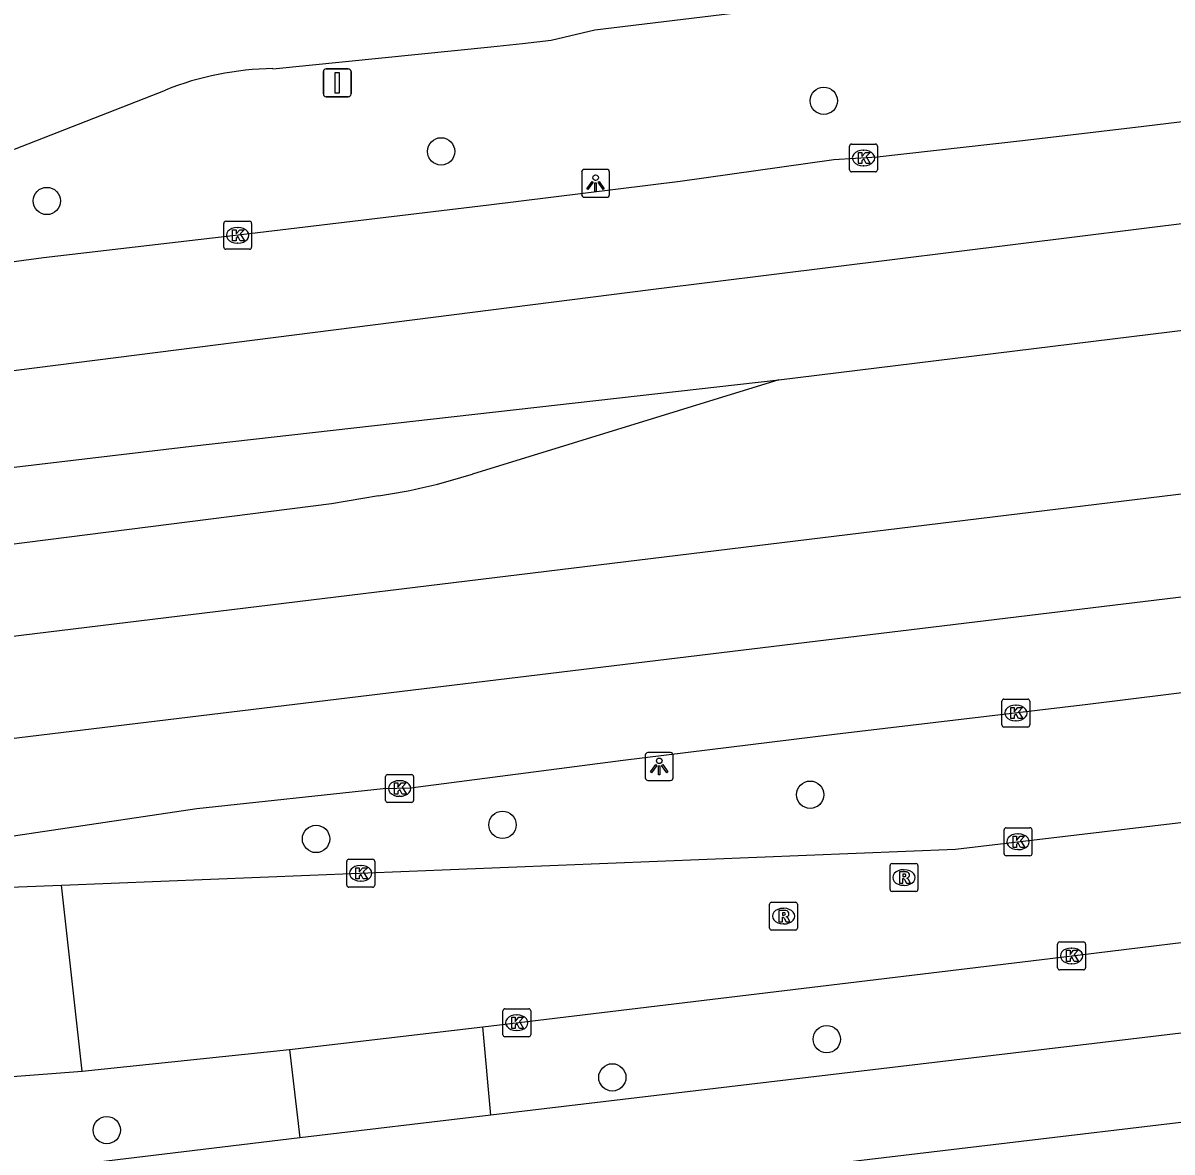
# Model space of a CAD drawing. Extents: x 161477 to 163040, y 383680 to 384868.
# Drawn here: x 161773.12 to 161814.29, y 383993.55 to 384033.98 of the extents above; entities that cross this region are included whole.
import ezdxf

# ---------------------------------------------------------------- set-up
doc = ezdxf.new("R2010")
doc.units = 0
for name, color, linetype in [('IMGEO_Boom', 7, 'Continuous'), ('IMGEO_Fietspad_gesloten', 7, 'Continuous'), ('IMGEO_Kolk', 7, 'Continuous'), ('IMGEO_Lichtpunt', 7, 'Continuous'), ('IMGEO_Rijbaan_lokaal_gesloten', 7, 'Continuous'), ('IMGEO_Rijbaan_lokaal_open', 7, 'Continuous'), ('IMGEO_Rioolput', 7, 'Continuous'), ('IMGEO_Verkeersbordpaal', 7, 'Continuous'), ('IMGEO_Voetpad_open', 7, 'Continuous')]:
    doc.layers.add(name, color=color, linetype=linetype)

msp = doc.modelspace()

# ---------------------------------------------------------------- linework, layer by layer
at = {"layer": 'IMGEO_Boom'}
for centre in [(161801.811, 384031.2), (161788.102, 384029.387), (161773.976, 384027.61), (161801.327, 384006.347), (161790.305, 384005.266), (161783.622, 384004.761), (161801.919, 383997.589), (161794.237, 383996.223), (161776.123, 383994.335)]:
    msp.add_circle(centre, 0.489, dxfattribs=at)
at = {"layer": 'IMGEO_Fietspad_gesloten'}
for points in [[(161782.08, 384032.349), (161789.879, 384033.126), (161791.016, 384033.255), (161792.05, 384033.368), (161793.606, 384033.742), (161822.49, 384037.235), (161847.953, 384040.275), (161896.962, 384046.212)], [(161772.816, 384029.47), (161778.226, 384031.584)], [(161825.487, 383999.102), (161820.233, 383998.475), (161810.506, 383997.319), (161789.883, 383994.869)], [(161772.22, 383989.582), (161824.85, 383995.834), (161833.796, 383996.89)], [(161789.883, 383994.869), (161783.045, 383994.057)], [(161783.045, 383994.057), (161772.652, 383992.802)]]:
    msp.add_lwpolyline(points, dxfattribs=at)
msp.add_arc((161782.212, 384021.593), 10.757, 90.7041, 111.7499, dxfattribs=at)
at = {"layer": 'IMGEO_Kolk'}
for p, q in [((161802.736, 384028.725), (161802.736, 384029.577)), ((161802.811, 384029.651), (161803.663, 384029.651)), ((161803.224, 384029.431), (161803.249, 384029.431)), ((161803.737, 384029.577), (161803.737, 384028.725)), ((161803.663, 384028.651), (161802.811, 384028.651)), ((161803.247, 384028.871), (161803.222, 384028.871)), ((161780.389, 384026.882), (161781.241, 384026.882)), ((161780.314, 384025.956), (161780.314, 384026.808)), ((161780.802, 384026.662), (161780.827, 384026.662)), ((161781.315, 384026.808), (161781.315, 384025.956)), ((161780.825, 384026.102), (161780.8, 384026.102)), ((161781.241, 384025.882), (161780.389, 384025.882)), ((161808.194, 384008.845), (161808.194, 384009.697)), ((161808.269, 384009.771), (161809.121, 384009.771)), ((161808.682, 384009.551), (161808.707, 384009.551)), ((161809.195, 384009.697), (161809.195, 384008.845)), ((161809.121, 384008.771), (161808.269, 384008.771)), ((161808.705, 384008.991), (161808.68, 384008.991)), ((161786.188, 384007.069), (161787.04, 384007.069)), ((161786.113, 384006.143), (161786.113, 384006.995)), ((161786.601, 384006.849), (161786.626, 384006.849)), ((161787.114, 384006.995), (161787.114, 384006.143)), ((161786.624, 384006.289), (161786.599, 384006.289)), ((161787.04, 384006.069), (161786.188, 384006.069)), ((161808.272, 384004.234), (161808.272, 384005.086)), ((161808.347, 384005.16), (161809.199, 384005.16)), ((161809.273, 384005.086), (161809.273, 384004.234)), ((161808.76, 384004.94), (161808.785, 384004.94)), ((161808.783, 384004.38), (161808.758, 384004.38)), ((161784.723, 384003.107), (161784.723, 384003.959)), ((161784.798, 384004.033), (161785.65, 384004.033)), ((161785.211, 384003.813), (161785.236, 384003.813)), ((161785.724, 384003.959), (161785.724, 384003.107)), ((161809.199, 384004.16), (161808.347, 384004.16)), ((161785.65, 384003.033), (161784.798, 384003.033)), ((161785.234, 384003.253), (161785.209, 384003.253)), ((161810.191, 384000.147), (161810.191, 384000.999)), ((161810.266, 384001.073), (161811.118, 384001.073)), ((161811.192, 384000.999), (161811.192, 384000.147)), ((161810.679, 384000.853), (161810.704, 384000.853)), ((161811.118, 384000.073), (161810.266, 384000.073)), ((161810.702, 384000.293), (161810.677, 384000.293)), ((161790.314, 383997.752), (161790.314, 383998.604)), ((161790.389, 383998.678), (161791.241, 383998.678)), ((161790.802, 383998.458), (161790.827, 383998.458)), ((161791.315, 383998.604), (161791.315, 383997.752)), ((161791.241, 383997.678), (161790.389, 383997.678)), ((161790.825, 383997.898), (161790.8, 383997.898))]:
    msp.add_line(p, q, dxfattribs=at)
for points in [[(161802.736, 384028.725), (161802.736, 384029.577)], [(161802.811, 384029.651), (161803.663, 384029.651)], [(161803.057, 384029.351), (161803.18, 384029.351), (161803.18, 384029.2), (161803.31, 384029.351), (161803.474, 384029.351), (161803.328, 384029.2), (161803.481, 384028.951), (161803.329, 384028.951), (161803.244, 384029.115), (161803.18, 384029.048), (161803.18, 384028.951), (161803.057, 384028.951), (161803.057, 384029.351)], [(161803.737, 384029.577), (161803.737, 384028.725)], [(161803.663, 384028.651), (161802.811, 384028.651)], [(161780.389, 384026.882), (161781.241, 384026.882)], [(161780.314, 384025.956), (161780.314, 384026.808)], [(161780.635, 384026.582), (161780.758, 384026.582), (161780.758, 384026.431), (161780.888, 384026.582), (161781.052, 384026.582), (161780.906, 384026.431), (161781.059, 384026.182), (161780.907, 384026.182), (161780.822, 384026.346), (161780.758, 384026.279), (161780.758, 384026.182), (161780.635, 384026.182), (161780.635, 384026.582)], [(161781.315, 384026.808), (161781.315, 384025.956)], [(161781.241, 384025.882), (161780.389, 384025.882)], [(161808.194, 384008.845), (161808.194, 384009.697)], [(161808.269, 384009.771), (161809.121, 384009.771)], [(161809.195, 384009.697), (161809.195, 384008.845)], [(161808.515, 384009.471), (161808.638, 384009.471), (161808.638, 384009.32), (161808.768, 384009.471), (161808.932, 384009.471), (161808.786, 384009.32), (161808.939, 384009.071), (161808.787, 384009.071), (161808.702, 384009.235), (161808.638, 384009.168), (161808.638, 384009.071), (161808.515, 384009.071), (161808.515, 384009.471)], [(161809.121, 384008.771), (161808.269, 384008.771)], [(161786.188, 384007.069), (161787.04, 384007.069)], [(161786.113, 384006.143), (161786.113, 384006.995)], [(161786.434, 384006.769), (161786.557, 384006.769), (161786.557, 384006.618), (161786.687, 384006.769), (161786.851, 384006.769), (161786.705, 384006.618), (161786.858, 384006.369), (161786.706, 384006.369), (161786.621, 384006.533), (161786.557, 384006.466), (161786.557, 384006.369), (161786.434, 384006.369), (161786.434, 384006.769)], [(161787.114, 384006.995), (161787.114, 384006.143)], [(161787.04, 384006.069), (161786.188, 384006.069)], [(161808.272, 384004.234), (161808.272, 384005.086)], [(161808.347, 384005.16), (161809.199, 384005.16)], [(161809.273, 384005.086), (161809.273, 384004.234)], [(161808.593, 384004.86), (161808.716, 384004.86), (161808.716, 384004.709), (161808.846, 384004.86), (161809.01, 384004.86), (161808.864, 384004.709), (161809.017, 384004.46), (161808.865, 384004.46), (161808.78, 384004.624), (161808.716, 384004.557), (161808.716, 384004.46), (161808.593, 384004.46), (161808.593, 384004.86)], [(161784.723, 384003.107), (161784.723, 384003.959)], [(161784.798, 384004.033), (161785.65, 384004.033)], [(161785.724, 384003.959), (161785.724, 384003.107)], [(161809.199, 384004.16), (161808.347, 384004.16)], [(161785.044, 384003.733), (161785.167, 384003.733), (161785.167, 384003.582), (161785.297, 384003.733), (161785.461, 384003.733), (161785.315, 384003.582), (161785.468, 384003.333), (161785.316, 384003.333), (161785.231, 384003.497), (161785.167, 384003.43), (161785.167, 384003.333), (161785.044, 384003.333), (161785.044, 384003.733)], [(161785.65, 384003.033), (161784.798, 384003.033)], [(161810.191, 384000.147), (161810.191, 384000.999)], [(161810.266, 384001.073), (161811.118, 384001.073)], [(161811.192, 384000.999), (161811.192, 384000.147)], [(161810.512, 384000.773), (161810.635, 384000.773), (161810.635, 384000.622), (161810.765, 384000.773), (161810.929, 384000.773), (161810.783, 384000.622), (161810.936, 384000.373), (161810.784, 384000.373), (161810.699, 384000.537), (161810.635, 384000.47), (161810.635, 384000.373), (161810.512, 384000.373), (161810.512, 384000.773)], [(161811.118, 384000.073), (161810.266, 384000.073)], [(161790.314, 383997.752), (161790.314, 383998.604)], [(161790.389, 383998.678), (161791.241, 383998.678)], [(161791.315, 383998.604), (161791.315, 383997.752)], [(161790.635, 383998.378), (161790.758, 383998.378), (161790.758, 383998.227), (161790.888, 383998.378), (161791.052, 383998.378), (161790.906, 383998.227), (161791.059, 383997.978), (161790.907, 383997.978), (161790.822, 383998.142), (161790.758, 383998.075), (161790.758, 383997.978), (161790.635, 383997.978), (161790.635, 383998.378)], [(161791.241, 383997.678), (161790.389, 383997.678)]]:
    msp.add_lwpolyline(points, dxfattribs=at)
for centre, start, end in [((161802.813, 384029.575), 91.552, 178.448), ((161802.813, 384029.575), 91.552, 178.448), ((161803.661, 384029.575), 1.552, 88.448), ((161803.661, 384029.575), 1.552, 88.448), ((161802.813, 384028.727), 181.552, 268.448), ((161802.813, 384028.727), 181.552, 268.448), ((161803.661, 384028.727), 271.552, 358.448), ((161803.661, 384028.727), 271.552, 358.448), ((161780.391, 384026.806), 91.552, 178.448), ((161780.391, 384026.806), 91.552, 178.448), ((161781.239, 384026.806), 1.552, 88.448), ((161781.239, 384026.806), 1.552, 88.448), ((161780.391, 384025.958), 181.552, 268.448), ((161780.391, 384025.958), 181.552, 268.448), ((161781.239, 384025.958), 271.552, 358.448), ((161781.239, 384025.958), 271.552, 358.448), ((161808.271, 384009.695), 91.552, 178.448), ((161808.271, 384009.695), 91.552, 178.448), ((161809.119, 384009.695), 1.552, 88.448), ((161809.119, 384009.695), 1.552, 88.448), ((161808.271, 384008.847), 181.552, 268.448), ((161808.271, 384008.847), 181.552, 268.448), ((161809.119, 384008.847), 271.552, 358.448), ((161809.119, 384008.847), 271.552, 358.448), ((161786.19, 384006.993), 91.552, 178.448), ((161786.19, 384006.993), 91.552, 178.448), ((161787.038, 384006.993), 1.552, 88.448), ((161787.038, 384006.993), 1.552, 88.448), ((161786.19, 384006.145), 181.552, 268.448), ((161786.19, 384006.145), 181.552, 268.448), ((161787.038, 384006.145), 271.552, 358.448), ((161787.038, 384006.145), 271.552, 358.448), ((161808.349, 384005.084), 91.552, 178.448), ((161808.349, 384005.084), 91.552, 178.448), ((161809.197, 384005.084), 1.552, 88.448), ((161809.197, 384005.084), 1.552, 88.448), ((161808.349, 384004.236), 181.552, 268.448), ((161808.349, 384004.236), 181.552, 268.448), ((161809.197, 384004.236), 271.552, 358.448), ((161809.197, 384004.236), 271.552, 358.448), ((161784.8, 384003.957), 91.552, 178.448), ((161784.8, 384003.957), 91.552, 178.448), ((161785.648, 384003.957), 1.552, 88.448), ((161785.648, 384003.957), 1.552, 88.448), ((161784.8, 384003.109), 181.552, 268.448), ((161784.8, 384003.109), 181.552, 268.448), ((161785.648, 384003.109), 271.552, 358.448), ((161785.648, 384003.109), 271.552, 358.448), ((161810.268, 384000.997), 91.552, 178.448), ((161810.268, 384000.997), 91.552, 178.448), ((161811.116, 384000.997), 1.552, 88.448), ((161811.116, 384000.997), 1.552, 88.448), ((161810.268, 384000.149), 181.552, 268.448), ((161810.268, 384000.149), 181.552, 268.448), ((161811.116, 384000.149), 271.552, 358.448), ((161811.116, 384000.149), 271.552, 358.448), ((161790.391, 383998.602), 91.552, 178.448), ((161790.391, 383998.602), 91.552, 178.448), ((161791.239, 383998.602), 1.552, 88.448), ((161791.239, 383998.602), 1.552, 88.448), ((161790.391, 383997.754), 181.552, 268.448), ((161790.391, 383997.754), 181.552, 268.448), ((161791.239, 383997.754), 271.552, 358.448), ((161791.239, 383997.754), 271.552, 358.448)]:
    msp.add_arc(centre, 0.0765, start, end, dxfattribs=at)
for centre, major_axis, ratio, start_param, end_param in [((161803.223, 384029.151), (-0.387, 0.002), 0.722429, 4.712389, 7.853982), ((161803.248, 384029.151), (-0.39, 0.002), 0.717154, 1.570796, 4.712389), ((161780.801, 384026.382), (-0.387, 0.002), 0.722429, 4.712389, 7.853982), ((161780.826, 384026.382), (-0.39, 0.002), 0.717154, 1.570796, 4.712389), ((161808.681, 384009.271), (-0.387, 0.002), 0.722429, 4.712389, 7.853982), ((161808.706, 384009.271), (-0.39, 0.002), 0.717154, 1.570796, 4.712389), ((161786.6, 384006.569), (-0.387, 0.002), 0.722429, 4.712389, 7.853982), ((161786.625, 384006.569), (-0.39, 0.002), 0.717154, 1.570796, 4.712389), ((161808.759, 384004.66), (-0.387, 0.002), 0.722429, 4.712389, 7.853982), ((161808.784, 384004.66), (-0.39, 0.002), 0.717154, 1.570796, 4.712389), ((161785.21, 384003.533), (-0.387, 0.002), 0.722429, 4.712389, 7.853982), ((161785.235, 384003.533), (-0.39, 0.002), 0.717154, 1.570796, 4.712389), ((161810.678, 384000.573), (-0.387, 0.002), 0.722429, 4.712389, 7.853982), ((161810.703, 384000.573), (-0.39, 0.002), 0.717154, 1.570796, 4.712389), ((161790.801, 383998.178), (-0.387, 0.002), 0.722429, 4.712389, 7.853982), ((161790.826, 383998.178), (-0.39, 0.002), 0.717154, 1.570796, 4.712389)]:
    msp.add_ellipse(centre, major_axis=major_axis, ratio=ratio, start_param=start_param, end_param=end_param, dxfattribs=at)
at = {"layer": 'IMGEO_Lichtpunt'}
for p, q in [((161793.139, 384028.646), (161793.139, 384027.839)), ((161793.139, 384028.646), (161793.139, 384027.839)), ((161794.041, 384028.741), (161793.233, 384028.741)), ((161794.041, 384028.741), (161793.233, 384028.741)), ((161794.135, 384027.839), (161794.135, 384028.646)), ((161794.135, 384027.839), (161794.135, 384028.646)), ((161793.233, 384027.745), (161794.041, 384027.745)), ((161793.233, 384027.745), (161794.041, 384027.745)), ((161795.419, 384007.761), (161795.419, 384006.954)), ((161795.419, 384007.761), (161795.419, 384006.954)), ((161796.321, 384007.856), (161795.513, 384007.856)), ((161796.321, 384007.856), (161795.513, 384007.856)), ((161796.415, 384006.954), (161796.415, 384007.761)), ((161796.415, 384006.954), (161796.415, 384007.761)), ((161795.513, 384006.86), (161796.321, 384006.86)), ((161795.513, 384006.86), (161796.321, 384006.86))]:
    msp.add_line(p, q, dxfattribs=at)
for points in [[(161793.513, 384028.31), (161793.552, 384028.282), (161793.364, 384028.02), (161793.326, 384028.047), (161793.513, 384028.31)], [(161793.615, 384028.262), (161793.662, 384028.262), (161793.662, 384027.94), (161793.615, 384027.94), (161793.615, 384028.262)], [(161793.725, 384028.282), (161793.763, 384028.309), (161793.95, 384028.047), (161793.911, 384028.019), (161793.725, 384028.282)], [(161795.793, 384007.425), (161795.832, 384007.397), (161795.644, 384007.135), (161795.606, 384007.162), (161795.793, 384007.425)], [(161795.895, 384007.377), (161795.942, 384007.377), (161795.942, 384007.055), (161795.895, 384007.055), (161795.895, 384007.377)], [(161796.005, 384007.397), (161796.043, 384007.424), (161796.23, 384007.162), (161796.191, 384007.134), (161796.005, 384007.397)]]:
    msp.add_lwpolyline(points, dxfattribs=at)
for centre in [(161793.638, 384028.444), (161795.918, 384007.559)]:
    msp.add_circle(centre, 0.0994, dxfattribs=at)
for centre, start, end in [((161793.233, 384028.646), 90, 180), ((161793.233, 384028.646), 90, 180), ((161794.041, 384028.646), 0, 90), ((161794.041, 384028.646), 0, 90), ((161793.233, 384027.839), 180, 270), ((161793.233, 384027.839), 180, 270), ((161794.041, 384027.839), 270, 0), ((161794.041, 384027.839), 270, 360), ((161795.513, 384007.761), 90, 180), ((161795.513, 384007.761), 90, 180), ((161796.321, 384007.761), 0, 90), ((161796.321, 384007.761), 0, 90), ((161795.513, 384006.954), 180, 270), ((161795.513, 384006.954), 180, 270), ((161796.321, 384006.954), 270, 0), ((161796.321, 384006.954), 270, 360)]:
    msp.add_arc(centre, 0.0946, start, end, dxfattribs=at)
at = {"layer": 'IMGEO_Rijbaan_lokaal_gesloten'}
for points in [[(162246.408, 384079.189), (162227.626, 384076.889), (162181.187, 384071.188), (162137.796, 384065.987), (162093.056, 384060.636), (162050.016, 384055.235), (162024.421, 384052.135), (162005.138, 384049.833), (161993.828, 384048.483), (161960.735, 384044.482), (161945.288, 384042.532), (161917.195, 384039.231), (161895.749, 384036.581), (161871.905, 384033.68), (161827.864, 384028.429), (161795.621, 384024.429), (161753.08, 384019.028), (161721.837, 384015.377), (161706.74, 384013.577), (161696.893, 384013.027), (161694.855, 384012.926)], [(161696.618, 383999.076), (161717.081, 384001.544), (161768.879, 384007.897), (161825.477, 384014.75), (161917.35, 384025.954), (162007.495, 384037.033), (162008.923, 384037.209), (162102.422, 384048.613), (162177.172, 384057.667), (162248.391, 384066.39)], [(161800.208, 384021.201), (161822.654, 384023.966), (161852.473, 384027.711), (161858.477, 384028.412), (161863.792, 384029.049), (161870.482, 384029.937), (161877.612, 384030.793), (161882.389, 384031.339), (161888.791, 384032.099), (161894.025, 384032.784), (161899.681, 384033.408), (161903.15, 384033.885), (161909.622, 384034.647)], [(161846.778, 384034.306), (161838.36, 384033.362), (161830.293, 384032.344), (161823.202, 384031.479), (161813.278, 384030.282), (161808.93, 384029.766), (161803.723, 384029.183), (161802.176, 384029.078), (161796.662, 384028.308), (161789.811, 384027.457), (161780.934, 384026.394), (161773.852, 384025.569), (161765.407, 384024.434), (161758.694, 384023.638), (161752.521, 384022.902), (161750.139, 384022.575), (161743.325, 384021.716), (161737.062, 384020.952), (161731.582, 384020.326), (161722.153, 384019.231), (161718.096, 384018.853)], [(161955.645, 384034.342), (161947.767, 384033.359), (161941.167, 384032.594), (161932.884, 384031.511), (161926.538, 384030.732), (161918.49, 384029.795), (161912.208, 384029.026), (161904.739, 384028.152), (161898.618, 384027.408), (161892.7, 384026.697), (161887.995, 384026.183), (161881.096, 384025.303), (161875.103, 384024.611), (161868.493, 384023.755), (161862.148, 384023.025), (161854.166, 384022.062), (161823.343, 384018.177), (161748.637, 384009.081), (161744.626, 384008.574)], [(161695.269, 384009.746), (161701.12, 384010.023), (161710.519, 384010.823), (161724.566, 384012.374), (161779.16, 384018.826), (161800.208, 384021.201)], [(161800.208, 384021.201), (161789.224, 384017.828)], [(161785.86, 384017.048), (161784.178, 384016.769), (161761.603, 384013.896)], [(161865.049, 384016.046), (161854.527, 384014.894), (161850.706, 384014.47), (161849.74, 384014.259), (161842.62, 384013.413), (161835.35, 384012.513), (161828.807, 384011.75), (161811.276, 384009.575), (161802.199, 384008.506), (161794.62, 384007.571), (161787.004, 384006.583), (161786.031, 384006.552), (161779.357, 384005.838), (161772.777, 384004.866), (161763.35, 384003.723)], [(161763.406, 384002.679), (161774.505, 384003.101)], [(161772.594, 383996.247), (161775.243, 383996.441)]]:
    msp.add_lwpolyline(points, dxfattribs=at)
msp.add_arc((161782.651, 384038.531), 21.721, 278.495, 287.6136, dxfattribs=at)
at = {"layer": 'IMGEO_Rijbaan_lokaal_open'}
for points in [[(161774.505, 384003.101), (161806.538, 384004.391), (161824.986, 384006.585), (161828.197, 384006.984), (161829.022, 384007.117)], [(161775.243, 383996.441), (161774.505, 384003.101)], [(161789.593, 383998.031), (161809.92, 384000.48), (161827.026, 384002.569), (161829.007, 384002.786), (161829.549, 384002.852)], [(161782.668, 383997.217), (161789.593, 383998.031)], [(161775.243, 383996.441), (161782.668, 383997.217)]]:
    msp.add_lwpolyline(points, dxfattribs=at)
at = {"layer": 'IMGEO_Rioolput'}
for p, q in [((161804.186, 384002.954), (161804.186, 384003.806)), ((161804.261, 384003.88), (161805.113, 384003.88)), ((161805.187, 384003.806), (161805.187, 384002.954)), ((161804.674, 384003.66), (161804.699, 384003.66)), ((161804.697, 384003.1), (161804.672, 384003.1)), ((161805.113, 384002.88), (161804.261, 384002.88)), ((161799.87, 384001.571), (161799.87, 384002.423)), ((161799.945, 384002.497), (161800.797, 384002.497)), ((161800.358, 384002.277), (161800.383, 384002.277)), ((161800.871, 384002.423), (161800.871, 384001.571)), ((161800.381, 384001.717), (161800.356, 384001.717)), ((161800.797, 384001.497), (161799.945, 384001.497))]:
    msp.add_line(p, q, dxfattribs=at)
for points in [[(161804.186, 384002.954), (161804.186, 384003.806)], [(161804.261, 384003.88), (161805.113, 384003.88)], [(161805.187, 384003.806), (161805.187, 384002.954)], [(161804.775, 384003.578), (161804.523, 384003.58), (161804.523, 384003.18)], [(161804.701, 384003.499), (161804.647, 384003.499), (161804.647, 384003.418)], [(161804.647, 384003.418), (161804.699, 384003.418)], [(161804.523, 384003.18), (161804.647, 384003.18), (161804.647, 384003.342), (161804.658, 384003.342)], [(161804.705, 384003.313), (161804.776, 384003.18), (161804.916, 384003.18), (161804.851, 384003.306)], [(161805.113, 384002.88), (161804.261, 384002.88)], [(161799.87, 384001.571), (161799.87, 384002.423)], [(161799.945, 384002.497), (161800.797, 384002.497)], [(161800.459, 384002.195), (161800.207, 384002.197), (161800.207, 384001.797)], [(161800.871, 384002.423), (161800.871, 384001.571)], [(161800.207, 384001.797), (161800.331, 384001.797), (161800.331, 384001.959), (161800.342, 384001.959)], [(161800.385, 384002.116), (161800.331, 384002.116), (161800.331, 384002.035)], [(161800.331, 384002.035), (161800.383, 384002.035)], [(161800.389, 384001.93), (161800.46, 384001.797), (161800.6, 384001.797), (161800.535, 384001.923)], [(161800.797, 384001.497), (161799.945, 384001.497)]]:
    msp.add_lwpolyline(points, dxfattribs=at)
for centre, radius, start, end in [((161804.263, 384003.804), 0.0765, 91.552, 178.448), ((161804.263, 384003.804), 0.0765, 91.552, 178.448), ((161805.111, 384003.804), 0.0765, 1.552, 88.448), ((161805.111, 384003.804), 0.0765, 1.552, 88.448), ((161804.683, 384003.607), 0.19, 274.7715, 282.9687), ((161804.707, 384003.403), 0.0964, 77.0061, 93.1865), ((161804.721, 384003.46), 0.0378, 276.6634, 79.6772), ((161804.774, 384003.468), 0.109, 350.3612, 89.416), ((161804.772, 384003.468), 0.112, 277.5842, 350.9817), ((161804.756, 384003.253), 0.108, 29.5134, 73.7905), ((161804.263, 384002.956), 0.0765, 181.552, 268.448), ((161804.263, 384002.956), 0.0765, 181.552, 268.448), ((161804.657, 384003.289), 0.0533, 26.0293, 88.6989), ((161805.111, 384002.956), 0.0765, 271.552, 358.448), ((161805.111, 384002.956), 0.0765, 271.552, 358.448), ((161799.947, 384002.421), 0.0765, 91.552, 178.448), ((161799.947, 384002.421), 0.0765, 91.552, 178.448), ((161800.458, 384002.085), 0.109, 350.3612, 89.416), ((161800.795, 384002.421), 0.0765, 1.552, 88.448), ((161800.795, 384002.421), 0.0765, 1.552, 88.448), ((161800.341, 384001.906), 0.0533, 26.0293, 88.6989), ((161800.367, 384002.224), 0.19, 274.7715, 282.9687), ((161800.391, 384002.02), 0.0964, 77.0061, 93.1865), ((161800.405, 384002.077), 0.0378, 276.6634, 79.6772), ((161800.456, 384002.085), 0.112, 277.5842, 350.9817), ((161800.44, 384001.87), 0.108, 29.5134, 73.7905), ((161799.947, 384001.573), 0.0765, 181.552, 268.448), ((161799.947, 384001.573), 0.0765, 181.552, 268.448), ((161800.795, 384001.573), 0.0765, 271.552, 358.448), ((161800.795, 384001.573), 0.0765, 271.552, 358.448)]:
    msp.add_arc(centre, radius, start, end, dxfattribs=at)
for centre, major_axis, ratio, start_param, end_param in [((161804.673, 384003.38), (-0.387, 0.002), 0.722429, 4.712389, 7.853982), ((161804.698, 384003.38), (-0.39, 0.002), 0.717154, 1.570796, 4.712389), ((161800.357, 384001.997), (-0.387, 0.002), 0.722429, 4.712389, 7.853982), ((161800.382, 384001.997), (-0.39, 0.002), 0.717154, 1.570796, 4.712389)]:
    msp.add_ellipse(centre, major_axis=major_axis, ratio=ratio, start_param=start_param, end_param=end_param, dxfattribs=at)
at = {"layer": 'IMGEO_Verkeersbordpaal'}
for p, q in [((161783.885, 384031.442), (161783.885, 384032.242)), ((161783.885, 384032.242), (161783.885, 384031.442)), ((161783.985, 384032.342), (161784.775, 384032.342)), ((161784.775, 384032.342), (161783.985, 384032.342)), ((161784.875, 384032.242), (161784.875, 384031.442)), ((161784.875, 384031.442), (161784.875, 384032.242)), ((161784.775, 384031.342), (161783.985, 384031.342)), ((161783.985, 384031.342), (161784.775, 384031.342))]:
    msp.add_line(p, q, dxfattribs=at)
msp.add_lwpolyline([(161784.305, 384032.217), (161784.455, 384032.217), (161784.455, 384031.467), (161784.305, 384031.467), (161784.305, 384032.217)], dxfattribs=at)
for centre, start, end in [((161783.985, 384032.242), 90, 180), ((161783.985, 384032.242), 90, 180), ((161784.775, 384032.242), 0, 90), ((161784.775, 384032.242), 360, 90), ((161783.985, 384031.442), 180, 270), ((161783.985, 384031.442), 180, 270), ((161784.775, 384031.442), 270, 0), ((161784.775, 384031.442), 270, 0)]:
    msp.add_arc(centre, 0.1, start, end, dxfattribs=at)
at = {"layer": 'IMGEO_Voetpad_open'}
for points in [[(161789.883, 383994.869), (161789.593, 383998.031)], [(161782.668, 383997.217), (161783.045, 383994.057)]]:
    msp.add_lwpolyline(points, dxfattribs=at)

doc.saveas('drawing.dxf')
